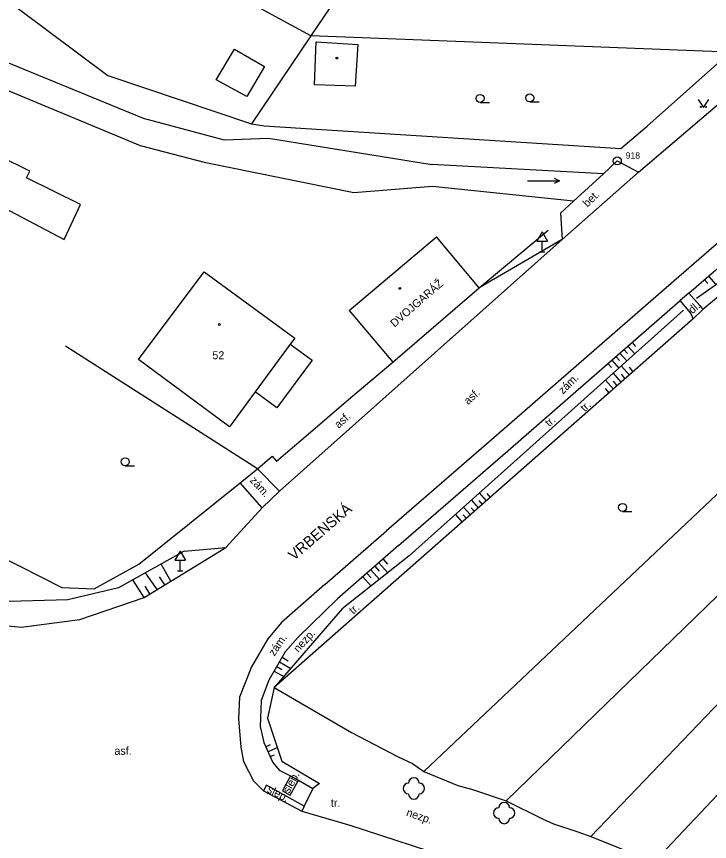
# Model space of a CAD drawing. Extents: x -794191 to -788944, y -1117087 to -1105044.
# Drawn here: x -792889.1 to -792824.1, y -1110342.9 to -1110265.6 of the extents above; entities that cross this region are included whole.
import ezdxf

# ---------------------------------------------------------------- set-up
doc = ezdxf.new("R2010")
doc.units = 0
for name, color, linetype in [('Doplněk polohopisu', 7, 'Continuous'), ('Doplňkové značky', 7, 'Continuous'), ('Hranice - ploty_ zdi', 7, 'Continuous'), ('Komunikace', 7, 'Continuous'), ('Názvy ulic_ silnic_ žel_', 7, 'Continuous'), ('Pomocné popisy', 7, 'Continuous'), ('Popisy budov', 7, 'Continuous'), ('Stavební objekty', 7, 'Continuous'), ('temporary_level_1', 7, 'Continuous'), ('Vodstvo', 7, 'Continuous'), ('Výškopis', 7, 'Continuous'), ('Zeleň', 7, 'Continuous'), ('Značky druhů budov', 7, 'Continuous'), ('Značky druhů pozemků', 7, 'Continuous'), ('Čísla popisná', 7, 'Continuous')]:
    doc.layers.add(name, color=color, linetype=linetype)

msp = doc.modelspace()

# ---------------------------------------------------------------- linework, layer by layer
at = {"layer": 'Doplněk polohopisu'}
for p, q in [((-792832.77, -1110279.09), (-792830.79, -1110280.13)), ((-792838.1, -1110283.98), (-792837.94, -1110286.44)), ((-792837.94, -1110286.44), (-792864.41, -1110310.04)), ((-792826.06, -1110291.48), (-792826.87, -1110292.18)), ((-792864.41, -1110310.04), (-792866.48, -1110307.93)), ((-792866.06, -1110311.59), (-792868.11, -1110309.24)), ((-792865.65, -1110337.59), (-792865.92, -1110338.11)), ((-792862.12, -1110339.55), (-792865.65, -1110337.59))]:
    msp.add_line(p, q, dxfattribs=at)
for points in [[(-792826.06, -1110291.48), (-792823.53, -1110289.28), (-792821.77, -1110288.12)], [(-792853.26, -1110315.12), (-792843.04, -1110306.24), (-792826.87, -1110292.18)], [(-792825.65, -1110293.9), (-792825.87, -1110293.34), (-792826.87, -1110292.18)], [(-792826.06, -1110291.48), (-792825.03, -1110292.65), (-792824.75, -1110293.02)], [(-792863.4, -1110336.71), (-792864.15, -1110338.12), (-792863.43, -1110338.52), (-792862.65, -1110337.1)]]:
    msp.add_lwpolyline(points, dxfattribs=at)
at = {"layer": 'Doplňkové značky'}
for p, q in [((-792839.8, -1110285.734), (-792840.3, -1110286.6)), ((-792839.8, -1110285.734), (-792839.3, -1110286.6)), ((-792840.3, -1110286.6), (-792839.3, -1110286.6)), ((-792839.8, -1110287.6), (-792839.8, -1110286.6)), ((-792840.05, -1110287.6), (-792839.55, -1110287.6)), ((-792873.72, -1110315.644), (-792874.22, -1110316.51)), ((-792873.72, -1110315.644), (-792873.22, -1110316.51)), ((-792874.22, -1110316.51), (-792873.22, -1110316.51)), ((-792873.72, -1110317.51), (-792873.72, -1110316.51)), ((-792873.97, -1110317.51), (-792873.47, -1110317.51))]:
    msp.add_line(p, q, dxfattribs=at)
at = {"layer": 'Hranice - ploty_ zdi'}
for p, q in [((-792861.48, -1110267.37), (-792894.07, -1110249.61)), ((-792855.28, -1110258.14), (-792861.48, -1110267.37)), ((-792861.48, -1110267.37), (-792867.04, -1110275.62)), ((-792822.22, -1110268.92), (-792861.48, -1110267.37)), ((-792829.96, -1110275.82), (-792822.22, -1110268.92)), ((-792867.04, -1110275.62), (-792865.85, -1110275.81)), ((-792865.85, -1110275.81), (-792832.43, -1110277.94)), ((-792832.43, -1110277.94), (-792829.96, -1110275.82)), ((-792837.94, -1110286.44), (-792830.79, -1110280.13)), ((-792845.7, -1110290.99), (-792839.24, -1110285.58)), ((-792825.65, -1110293.9), (-792824.75, -1110293.02)), ((-792825.65, -1110293.9), (-792864.92, -1110328.43)), ((-792850.89, -1110336.3), (-792806.67, -1110294.44)), ((-792866.48, -1110307.93), (-792884.46, -1110296.46)), ((-792843.17, -1110339.04), (-792799.57, -1110296.7)), ((-792857.73, -1110301.27), (-792853.8, -1110297.93)), ((-792835.25, -1110342.38), (-792793.35, -1110298.67)), ((-792829.34, -1110344.76), (-792787.36, -1110300.4)), ((-792862.16, -1110305.05), (-792857.73, -1110301.27)), ((-792864.71, -1110307.22), (-792862.16, -1110305.05)), ((-792865.1, -1110306.76), (-792864.71, -1110307.22)), ((-792901.97, -1110310.31), (-792884.82, -1110319.07)), ((-792881.78, -1110319.17), (-792877.61, -1110316.88)), ((-792884.82, -1110319.07), (-792881.78, -1110319.17)), ((-792853.3, -1110334.91), (-792851.96, -1110335.54)), ((-792847.71, -1110337.6), (-792846.43, -1110337.96)), ((-792839.77, -1110340.74), (-792838.76, -1110341.19)), ((-792838.76, -1110341.19), (-792836.46, -1110341.94)), ((-792836.46, -1110341.94), (-792835.25, -1110342.38))]:
    msp.add_line(p, q, dxfattribs=at)
for points in [[(-792899.3, -1110257.04), (-792880.5, -1110271.09), (-792867.04, -1110275.62)], [(-792838.1, -1110283.98), (-792836.89, -1110282.86), (-792834.08, -1110280.29), (-792832.77, -1110279.09)], [(-792814.22, -1110291.75), (-792820.93, -1110289.81), (-792824.75, -1110293.02)], [(-792866.48, -1110307.93), (-792865.1, -1110306.76)], [(-792877.61, -1110316.88), (-792868.11, -1110309.24), (-792866.48, -1110307.93)], [(-792864.92, -1110328.43), (-792857.69, -1110332.63), (-792853.3, -1110334.91)], [(-792851.96, -1110335.54), (-792850.89, -1110336.3), (-792847.71, -1110337.6)], [(-792846.43, -1110337.96), (-792843.17, -1110339.04), (-792839.77, -1110340.74)], [(-792835.25, -1110342.38), (-792829.34, -1110344.76), (-792826.44, -1110346.3)]]:
    msp.add_lwpolyline(points, dxfattribs=at)
at = {"layer": 'Komunikace'}
for p, q in [((-792830.79, -1110280.13), (-792810.08, -1110262.46)), ((-792837.94, -1110286.44), (-792845.7, -1110290.99)), ((-792864.41, -1110310.04), (-792866.06, -1110311.59)), ((-792869.45, -1110315.3), (-792866.06, -1110311.59)), ((-792860.19, -1110318.77), (-792854.4, -1110313.74)), ((-792877.1, -1110319.99), (-792869.45, -1110315.3)), ((-792883.13, -1110322.05), (-792877.1, -1110319.99)), ((-792894.52, -1110322.15), (-792888.64, -1110322.78)), ((-792888.64, -1110322.78), (-792883.13, -1110322.05)), ((-792868.16, -1110329.34), (-792868.27, -1110331.36)), ((-792862.33, -1110340), (-792857.84, -1110341.32)), ((-792857.84, -1110341.32), (-792847.69, -1110344.63))]:
    msp.add_line(p, q, dxfattribs=at)
for points in [[(-792807.44, -1110277.38), (-792808.54, -1110276.03), (-792809.88, -1110276.03), (-792810.95, -1110276.38), (-792812.16, -1110277.07), (-792816.34, -1110280.7), (-792823.26, -1110286.7), (-792827.48, -1110290.35), (-792844.1, -1110304.8), (-792854.4, -1110313.74)], [(-792853.26, -1110315.12), (-792858.98, -1110320.13), (-792862.68, -1110323.7), (-792863.89, -1110325.09), (-792865.41, -1110327.73), (-792866.15, -1110329.65), (-792866.23, -1110332.08), (-792865.9, -1110333.58), (-792865.06, -1110335.44), (-792864.45, -1110336.18), (-792863.4, -1110336.71), (-792862.65, -1110337.1)], [(-792860.19, -1110318.77), (-792864.22, -1110322.34), (-792865.52, -1110323.86), (-792867.05, -1110326.48), (-792868.16, -1110329.34)], [(-792868.27, -1110331.36), (-792868.05, -1110334.01), (-792867.78, -1110335.37), (-792866.85, -1110337.17), (-792865.92, -1110338.11), (-792862.33, -1110340)], [(-792862.65, -1110337.1), (-792861.29, -1110337.88), (-792862.12, -1110339.55), (-792862.33, -1110340)]]:
    msp.add_lwpolyline(points, dxfattribs=at)
at = {"layer": 'Stavební objekty'}
for p, q in [((-792861.15, -1110271.95), (-792860.99, -1110267.94)), ((-792860.99, -1110267.94), (-792857.07, -1110268.19)), ((-792857.07, -1110268.19), (-792857.32, -1110272.1)), ((-792857.32, -1110272.1), (-792861.15, -1110271.95)), ((-792857.91, -1110293.1), (-792849.7, -1110286.21)), ((-792845.7, -1110290.99), (-792849.7, -1110286.21)), ((-792877.63, -1110297.71), (-792871.48, -1110289.47)), ((-792871.48, -1110289.47), (-792863, -1110295.7)), ((-792853.8, -1110297.93), (-792845.7, -1110290.99)), ((-792857.91, -1110293.1), (-792853.8, -1110297.93)), ((-792863.41, -1110296.26), (-792861.37, -1110297.76)), ((-792869.11, -1110304.01), (-792877.63, -1110297.71)), ((-792861.37, -1110297.76), (-792864.66, -1110302.23)), ((-792864.66, -1110302.23), (-792866.7, -1110300.73))]:
    msp.add_line(p, q, dxfattribs=at)
msp.add_lwpolyline([(-792868.65, -1110268.61), (-792865.84, -1110270.25), (-792867.49, -1110273.06), (-792870.36, -1110271.49)], close=True, dxfattribs=at)
for points in [[(-792895.4, -1110280.77), (-792884.61, -1110286.45), (-792883.08, -1110283.17), (-792888.12, -1110280.67), (-792887.81, -1110280.05), (-792893.53, -1110277.23)], [(-792863, -1110295.7), (-792863.41, -1110296.26), (-792866.7, -1110300.73), (-792869.11, -1110304.01)]]:
    msp.add_lwpolyline(points, dxfattribs=at)
at = {"layer": 'temporary_level_1'}
for radius in [0.375, 0.0005]:
    msp.add_circle((-792832.77, -1110279.09), radius, dxfattribs=at)
at = {"layer": 'Vodstvo'}
for p, q in [((-792834.08, -1110280.29), (-792850.14, -1110279.42)), ((-792836.89, -1110282.86), (-792850.1, -1110281.49))]:
    msp.add_line(p, q, dxfattribs=at)
for points in [[(-792905, -1110267.08), (-792892.43, -1110268.84), (-792877.21, -1110275.1), (-792869.62, -1110277.11), (-792865.45, -1110276.95), (-792850.14, -1110279.42)], [(-792850.1, -1110281.49), (-792857.45, -1110282.07), (-792871.32, -1110279.26), (-792877.45, -1110277.67), (-792892.56, -1110271.39), (-792905.88, -1110268.46)]]:
    msp.add_lwpolyline(points, dxfattribs=at)
at = {"layer": 'Výškopis'}
for p, q in [((-792825.35, -1110291.95), (-792821.06, -1110288.91)), ((-792824.61, -1110290.22), (-792824.29, -1110290.59)), ((-792824.23, -1110289.89), (-792823.55, -1110290.68)), ((-792842.47, -1110307.31), (-792826.57, -1110293.07)), ((-792832.15, -1110296.77), (-792831.83, -1110297.13)), ((-792831.77, -1110296.44), (-792831.14, -1110297.16)), ((-792831.39, -1110296.11), (-792831.08, -1110296.47)), ((-792832.9, -1110297.42), (-792832.58, -1110297.79)), ((-792832.52, -1110297.1), (-792831.88, -1110297.83)), ((-792833.66, -1110298.08), (-792833.33, -1110298.46)), ((-792833.28, -1110297.75), (-792832.63, -1110298.5)), ((-792831.64, -1110299.17), (-792832.4, -1110298.29)), ((-792832.4, -1110299.83), (-792833.14, -1110298.96)), ((-792832.02, -1110299.5), (-792832.38, -1110299.07)), ((-792831.27, -1110298.84), (-792831.64, -1110298.41)), ((-792833.14, -1110300.49), (-792833.89, -1110299.62)), ((-792832.77, -1110300.16), (-792833.13, -1110299.74)), ((-792833.52, -1110300.82), (-792833.88, -1110300.4)), ((-792845.03, -1110310.94), (-792845.68, -1110310.18)), ((-792844.66, -1110310.61), (-792844.97, -1110310.25)), ((-792845.78, -1110311.6), (-792846.42, -1110310.85)), ((-792845.41, -1110311.27), (-792845.72, -1110310.91)), ((-792847.28, -1110312.92), (-792847.92, -1110312.19)), ((-792846.91, -1110312.59), (-792847.21, -1110312.24)), ((-792846.53, -1110312.26), (-792847.17, -1110311.52)), ((-792846.16, -1110311.93), (-792846.46, -1110311.58)), ((-792873.36, -1110315.66), (-792869.45, -1110315.3)), ((-792873.36, -1110315.66), (-792879.51, -1110319.09)), ((-792874.59, -1110318.45), (-792875.52, -1110316.86)), ((-792855.1, -1110316.73), (-792854.28, -1110317.68)), ((-792854.72, -1110316.4), (-792854.3, -1110316.88)), ((-792875.9, -1110319.25), (-792876.97, -1110317.67)), ((-792855.85, -1110317.39), (-792855.06, -1110318.3)), ((-792855.48, -1110317.06), (-792855.07, -1110317.52)), ((-792877.1, -1110319.99), (-792878.17, -1110318.34)), ((-792875.17, -1110318.8), (-792875.67, -1110318.07)), ((-792856.6, -1110318.05), (-792855.84, -1110318.92)), ((-792856.23, -1110317.72), (-792855.84, -1110318.16)), ((-792879.51, -1110319.09), (-792884.27, -1110320.21)), ((-792876.56, -1110319.66), (-792877.01, -1110318.92)), ((-792884.27, -1110320.21), (-792893.76, -1110320.46)), ((-792864.43, -1110326.02), (-792863.37, -1110326.63)), ((-792864.18, -1110325.59), (-792863.6, -1110325.92)), ((-792864.93, -1110326.89), (-792864.03, -1110327.4)), ((-792864.68, -1110326.46), (-792864.19, -1110326.74)), ((-792865.72, -1110333.99), (-792865.26, -1110333.78)), ((-792865.51, -1110334.45), (-792864.64, -1110334.05)), ((-792865.3, -1110334.9), (-792864.89, -1110334.72)), ((-792860.66, -1110337.43), (-792861.29, -1110337.88))]:
    msp.add_line(p, q, dxfattribs=at)
for points in [[(-792852.26, -1110316.08), (-792842.47, -1110307.31)], [(-792852.26, -1110316.08), (-792858.54, -1110321.05), (-792864.92, -1110328.43), (-792865.56, -1110331.31)], [(-792865.56, -1110331.31), (-792864.21, -1110335.32), (-792860.66, -1110337.43)]]:
    msp.add_lwpolyline(points, dxfattribs=at)
at = {"layer": 'Zeleň'}
for centre in [(-792851.84, -1110337.88), (-792843.37, -1110340.19)]:
    msp.add_circle(centre, 0.0005, dxfattribs=at)
for centre, start, end in [((-792851.84, -1110337.38), 0, 179.99999), ((-792852.34, -1110337.88), 89.99999, 269.99999), ((-792851.34, -1110337.88), 270, 89.99999), ((-792851.84, -1110338.38), 179.99999, 359.99999), ((-792843.37, -1110339.69), 0, 179.99999), ((-792843.87, -1110340.19), 89.99999, 269.99999), ((-792842.87, -1110340.19), 270, 89.99999), ((-792843.37, -1110340.69), 179.99999, 359.99999)]:
    msp.add_arc(centre, 0.5, start, end, dxfattribs=at)
at = {"layer": 'Značky druhů budov'}
for centre in [(-792859.05, -1110269.45), (-792853.14, -1110291.03), (-792870.06, -1110294.41)]:
    msp.add_circle(centre, 0.0875, dxfattribs=at)
at = {"layer": 'Značky druhů pozemků'}
for p, q in [((-792845.63, -1110273.615), (-792844.755, -1110273.615)), ((-792840.98, -1110273.555), (-792840.105, -1110273.555)), ((-792841.18, -1110280.96), (-792838.18, -1110280.96)), ((-792878.88, -1110307.645), (-792878.005, -1110307.645)), ((-792832.28, -1110311.935), (-792831.405, -1110311.935))]:
    msp.add_line(p, q, dxfattribs=at)
for points in [[(-792825.19, -1110273.33), (-792824.69, -1110274.08), (-792824.19, -1110273.33)], [(-792838.68, -1110280.71), (-792838.18, -1110280.96), (-792838.68, -1110281.21)]]:
    msp.add_lwpolyline(points, dxfattribs=at)
for centre, radius in [((-792845.63, -1110273.24), 0.375), ((-792840.98, -1110273.18), 0.375), ((-792824.94, -1110274.03), 0.05), ((-792824.44, -1110274.03), 0.05), ((-792878.88, -1110307.27), 0.375), ((-792832.28, -1110311.56), 0.375)]:
    msp.add_circle(centre, radius, dxfattribs=at)

# ---------------------------------------------------------------- texts
at = {"layer": 'Názvy ulic_ silnic_ žel_'}
msp.add_text('VRBENSKÁ', height=1, rotation=40.74426, dxfattribs=at).set_placement((-792863.07, -1110316.59))
at = {"layer": 'Pomocné popisy'}
for s, rotation, p in [('bet.', 43.40886, (-792835.58, -1110283.47)), ('dl.', 41.46821, (-792825.73, -1110293.467)), ('zám.', 45.0252, (-792837.86, -1110301)), ('asf.', 42.57734, (-792846.75, -1110301.98)), ('tr.', 43.70889, (-792835.811, -1110302.641)), ('asf.', 42.57734, (-792858.872, -1110304.194)), ('tr.', 42.03493, (-792839.142, -1110304.044)), ('zám.', 312.70939, (-792867.252, -1110309.069)), ('tr.', 41.09146, (-792857.515, -1110321.617)), ('zám.', 56.1695, (-792864.898, -1110325.544)), ('nezp.', 47.60256, (-792862.657, -1110325.188)), ('slep.', 61.34817, (-792863.522, -1110338.406)), ('slep.', 332.31251, (-792865.653, -1110338.202)), ('nezp.', 341.25024, (-792852.6, -1110340.43))]:
    msp.add_text(s, height=0.75, rotation=rotation, dxfattribs=at).set_placement(p)
for s, p in [('asf.', (-792879.89, -1110334.73)), ('tr.', (-792859.61, -1110339.6))]:
    msp.add_text(s, height=0.75, dxfattribs=at).set_placement(p)
at = {"layer": 'Popisy budov'}
msp.add_text('DVOJGARÁŽ', height=0.75, rotation=41.04304, dxfattribs=at).set_placement((-792853.64, -1110294.72))
at = {"layer": 'temporary_level_1'}
msp.add_text('918', height=0.6, dxfattribs=at).set_placement((-792831.98, -1110278.88))
at = {"layer": 'Čísla popisná'}
msp.add_text('52', height=0.75, dxfattribs=at).set_placement((-792870.71, -1110297.67))

doc.saveas('drawing.dxf')
